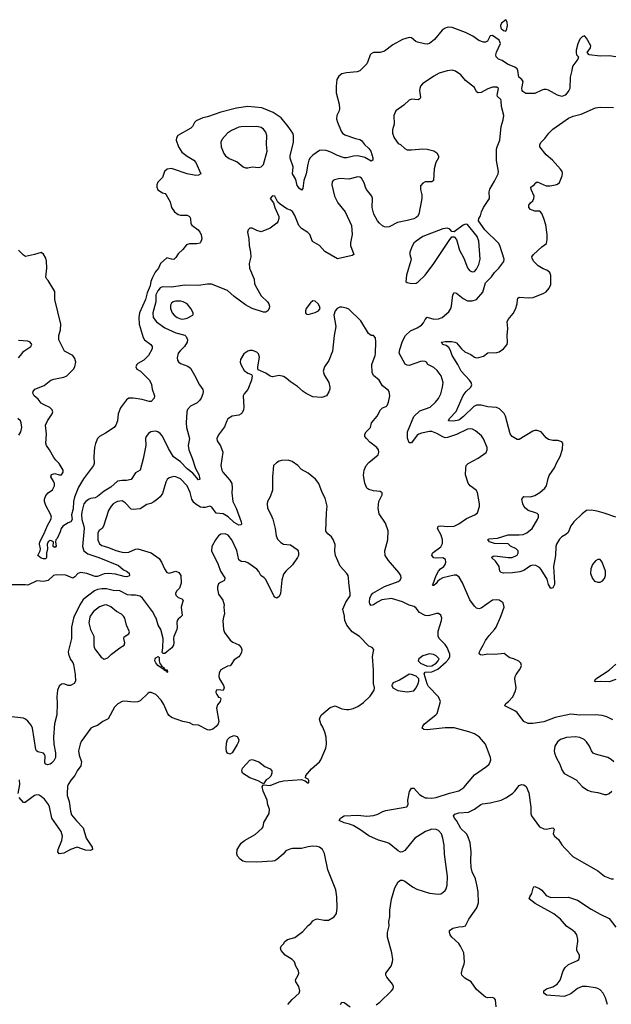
# Model space of a CAD drawing. Header units: inches. Extents: x 2001573 to 2220545, y 644482 to 846830.
# Tile 493 of 656: x 2131877 to 2137150, y 766551 to 775322. Entities that reach past the tile are written whole.
import ezdxf

# ---------------------------------------------------------------- set-up
doc = ezdxf.new("R2010")
doc.units = ezdxf.units.IN
doc.header["$MEASUREMENT"] = 0
doc.layers.add('C1736', color=7, linetype='Continuous')
doc.layers.add('C1737', color=7, linetype='Continuous')

msp = doc.modelspace()

# ---------------------------------------------------------------- linework, layer by layer
at = {"layer": 'C1736', "color": 5}
for points, elevation in [([(2132361.1, 770000), (2132356.4, 769990), (2132339.8, 769910), (2132339, 769810), (2132309.4, 769690), (2132311.7, 769670), (2132330, 769622.8), (2132350, 769597.3), (2132357.2, 769577.2), (2132371.8, 769488.2), (2132375.5, 769430), (2132362, 769410), (2132330, 769391.8), (2132310, 769391.8), (2132270, 769405.1), (2132250, 769402.9), (2132230, 769384.5), (2132215.3, 769350), (2132207.5, 769290), (2132212.4, 769230), (2132208.8, 769130), (2132188.7, 769050), (2132177.4, 768930), (2132180.8, 768870), (2132197.5, 768790), (2132197, 768750), (2132181.1, 768718.9), (2132161, 768699), (2132150, 768690.7), (2132125.6, 768685.6), (2132110, 768689.7), (2132102.7, 768702.7), (2132103.5, 768763.5), (2132097.6, 768777.6), (2132090, 768787.1), (2132039.8, 768799.8), (2132028.3, 768808.3), (2132021.6, 768821.6), (2131991.5, 769011.5), (2131978.5, 769038.5), (2131950, 769074.8), (2131930, 769092.1), (2131910, 769100.3), (2131730, 769120.7)], 260), ([(2133694.6, 770000), (2133686.9, 769966.9), (2133693.4, 769890), (2133703.4, 769863.4), (2133753.8, 769793.8), (2133775.8, 769775.8), (2133830, 769754), (2133852, 769730), (2133858, 769710), (2133854.1, 769685.9), (2133840.6, 769659.4), (2133830, 769646.6), (2133790, 769619.3), (2133762.8, 769577.2), (2133752.3, 769567.7), (2133730, 769562), (2133671, 769530), (2133656.3, 769503.7), (2133653, 769470), (2133658.4, 769450), (2133694.8, 769390), (2133701, 769370), (2133690, 769348), (2133650, 769353.2), (2133627.3, 769350), (2133626.4, 769330), (2133634, 769310), (2133650, 769286), (2133663.6, 769283.6), (2133670.9, 769270.9), (2133663, 769250), (2133641.1, 769218.9), (2133631, 769190), (2133652.8, 769070), (2133645.4, 769050), (2133630, 769026), (2133599.2, 769000.8), (2133570, 768993.5), (2133550, 768995.6), (2133470, 769037.6), (2133422.2, 769042.2), (2133390, 769059.3), (2133330, 769069.7), (2133230, 769107.3), (2133210, 769122.7), (2133199.1, 769139.1), (2133163.3, 769223.3), (2133139.2, 769259.2), (2133090.3, 769310.3), (2133050, 769329.8), (2133032.8, 769327.3), (2133020.5, 769319.5), (2132950, 769256), (2132930, 769246), (2132897.5, 769242.5), (2132810, 769252.7), (2132790, 769249.4), (2132752.1, 769227.9), (2132721.1, 769198.9), (2132664.8, 769095.2), (2132618, 769070), (2132570, 769035.6), (2132535.6, 769024.4), (2132510.4, 769009.6), (2132426.4, 768893.6), (2132416.1, 768870), (2132400.3, 768810), (2132407, 768770), (2132428, 768710), (2132423.4, 768676.6), (2132390, 768631.8), (2132369.2, 768590), (2132335.8, 768550), (2132310.2, 768510), (2132304.1, 768490), (2132299.3, 768430), (2132300.6, 768410), (2132318.1, 768358.1), (2132330.8, 768270.8), (2132340.3, 768240.3), (2132384.7, 768184.7), (2132444.4, 768124.4), (2132469.2, 768030), (2132524.5, 767950), (2132526.7, 767930), (2132510, 767921.2), (2132464.1, 767924.1), (2132389.6, 767949.6), (2132330, 767931), (2132270, 767896.9), (2132230, 767892.3), (2132217.6, 767910), (2132221.1, 767930), (2132254.4, 768010), (2132259.8, 768050), (2132246.2, 768090), (2132163.4, 768210), (2132142, 768310), (2132133, 768330), (2132098.9, 768378.9), (2132070, 768403.4), (2132050, 768414), (2132030, 768416), (2132010, 768409.8), (2131927.7, 768347.7), (2131910, 768349.3), (2131872.7, 768392.7)], 280), ([(2132503.7, 770000), (2132494, 769950), (2132509.2, 769890), (2132539, 769830), (2132538, 769750), (2132542.2, 769730), (2132552.1, 769710), (2132603.3, 769643.3), (2132630, 769626.7), (2132662.8, 769637.2), (2132696.9, 769670), (2132770, 769727), (2132807.3, 769750), (2132814, 769770), (2132805.1, 769810), (2132810, 769824.7), (2132849.2, 769850.8), (2132856, 769870), (2132830, 769929), (2132813.3, 769990), (2132808, 770000)], 280), ([(2133309.8, 770000), (2133290, 769982.9), (2133282.3, 769970), (2133277.3, 769950), (2133280.9, 769910), (2133278, 769890), (2133251.8, 769828.2), (2133248.8, 769810), (2133252.1, 769772.1), (2133246.9, 769750), (2133232.1, 769727.9), (2133190, 769689.7), (2133170, 769676.9), (2133156.5, 769676.5), (2133146.3, 769686.3), (2133153.2, 769726.8), (2133155.6, 769810), (2133134.6, 769890), (2133112.7, 769930), (2133092.5, 769990), (2133087.1, 770000)], 260), ([(2134267, 766550), (2134304.6, 766595.4), (2134369.2, 766650), (2134375.1, 766670), (2134365.6, 766710), (2134339.5, 766750), (2134335.1, 766770), (2134359.5, 766810), (2134364.5, 766830), (2134360.9, 766850), (2134339.5, 766890), (2134327, 766930), (2134306, 766950), (2134243.7, 766990), (2134208.7, 767030), (2134202, 767050), (2134208.7, 767070), (2134229, 767090), (2134241.2, 767110), (2134265.2, 767130), (2134330, 767147.7), (2134400.3, 767199.7), (2134450, 767253), (2134472.7, 767270), (2134490, 767294), (2134510, 767307.3), (2134530, 767312.7), (2134590, 767299.3), (2134630, 767301.6), (2134679.3, 767330), (2134701.2, 767358.8), (2134705.6, 767410), (2134703, 767510), (2134695.1, 767570), (2134623.5, 767750), (2134595.4, 767895.4), (2134575.1, 767930), (2134550, 767949.6), (2134530, 767956.4), (2134490, 767959.1), (2134450, 767954.5), (2134390, 767939.7), (2134310, 767939.7), (2134285.7, 767934.3), (2134250, 767919.3), (2134226, 767890), (2134170, 767840.5), (2134150, 767829.6), (2134130, 767825.6), (2133990, 767817.7), (2133890, 767820.4), (2133867.4, 767827.4), (2133842.7, 767842.7), (2133818, 767870), (2133811.4, 767891.4), (2133815.4, 767930), (2133850, 767986), (2133880.5, 768010), (2133974.9, 768065.1), (2134039.3, 768120.7), (2134047.2, 768132.8), (2134054.7, 768170), (2134101.5, 768250), (2134103.1, 768290), (2134089, 768329), (2134081.8, 768370), (2134046.6, 768450), (2134039.5, 768490), (2134050, 768506.8), (2134110, 768501.5), (2134190, 768532.4), (2134230, 768541.6), (2134390, 768554), (2134422, 768542), (2134450, 768522), (2134453.6, 768526.4), (2134454.6, 768545.4), (2134450, 768558), (2134426, 768570), (2134428, 768590), (2134478, 768650), (2134548.6, 768711.4), (2134561.6, 768730), (2134607.3, 768832.7), (2134611.6, 768870), (2134608.2, 768930), (2134595.6, 768975.6), (2134579.4, 769019.4), (2134562, 769050), (2134549.5, 769090), (2134554, 769110), (2134568.7, 769130), (2134644.7, 769195.3), (2134688.9, 769211.1), (2134750, 769184.7), (2134790, 769176), (2134810, 769176), (2134850, 769186), (2134890, 769202.8), (2134941.2, 769238.8), (2135002.5, 769297.5), (2135036, 769350), (2135039.3, 769370), (2135029.5, 769410), (2135029.5, 769529.5), (2135022, 769650), (2135032.9, 769712.9), (2135018, 769730), (2134990, 769741.2), (2134906.6, 769826.6), (2134841.6, 769870), (2134792.8, 769930), (2134774, 769970), (2134771.9, 770000)], 280), ([(2135053.5, 766546.5), (2135087, 766570), (2135192.7, 766670), (2135206, 766690), (2135209.4, 766710), (2135200.9, 766730), (2135150, 766794), (2135140.9, 766810), (2135139.3, 766830), (2135189.3, 766890), (2135199.5, 766930), (2135202, 766950), (2135195.6, 767010), (2135155.4, 767150), (2135156.4, 767190), (2135169.7, 767250), (2135167.8, 767290), (2135175.6, 767330), (2135176.3, 767390), (2135191.3, 767488.7), (2135220.5, 767590), (2135250, 767642), (2135270, 767658), (2135290, 767658), (2135310, 767648), (2135377.8, 767597.8), (2135417.4, 767577.4), (2135530, 767541.5), (2135610, 767533.1), (2135630, 767536.5), (2135650, 767546.4), (2135670, 767564.4), (2135679.6, 767580.4), (2135688, 767612), (2135691.3, 767690), (2135665, 767890), (2135660.2, 767970), (2135649.8, 768029.8), (2135636.4, 768070), (2135610, 768098.9), (2135588.6, 768108.6), (2135550, 768112), (2135493, 768090), (2135398, 768030), (2135310, 767922), (2135290, 767909.5), (2135270, 767906.6), (2135250, 767918), (2135170, 767983), (2135150, 767993.3), (2135074.8, 768014.8), (2134990, 768052.7), (2134910, 768109.7), (2134850, 768143), (2134816.6, 768156.6), (2134767.9, 768167.9), (2134726, 768190), (2134737.2, 768210), (2134770, 768231.6), (2134890, 768235.8), (2134970, 768227.2), (2135030, 768234.3), (2135070, 768245.3), (2135112.7, 768270), (2135141.7, 768278.3), (2135328.7, 768310), (2135339.3, 768330), (2135338, 768370), (2135352.5, 768447.5), (2135370, 768478), (2135390, 768476), (2135441.3, 768421.3), (2135463.9, 768403.9), (2135490, 768391.8), (2135510, 768389), (2135550, 768388.2), (2135590, 768394.7), (2135707.9, 768432.1), (2135790, 768452.7), (2135836, 768484), (2135930, 768596.5), (2136037.6, 768670), (2136060.7, 768690), (2136071.8, 768710), (2136076.2, 768730), (2136074.5, 768750), (2136027.6, 768870), (2135976.2, 768930), (2135930, 768961.3), (2135879.5, 768979.5), (2135750, 769014.3), (2135670, 769013.7), (2135510, 768995.6), (2135480.1, 769000.1), (2135465.2, 769010), (2135469.5, 769030), (2135486.6, 769050), (2135586, 769130), (2135596.9, 769143.1), (2135629.4, 769250), (2135611.3, 769291.3), (2135521.8, 769381.8), (2135510, 769405.2), (2135483.7, 769496.3), (2135491.1, 769508.9), (2135550, 769512.5), (2135603.3, 769536.7), (2135678.4, 769601.6), (2135702.4, 769630), (2135709.7, 769650), (2135710.5, 769670.5), (2135686.8, 769730), (2135670, 769756), (2135617.4, 769810), (2135606.3, 769830), (2135605.9, 769874.1), (2135636.9, 769970), (2135638.4, 769990), (2135635.5, 770000)], 260), ([(2137164.2, 769084.2), (2137110, 769111.3), (2137070, 769123), (2137009.7, 769129.7), (2136870, 769126.2), (2136790, 769136.4), (2136650, 769106), (2136550, 769066.4), (2136451.8, 769051.8), (2136410, 769052.3), (2136369.3, 769070), (2136310, 769149.3), (2136290, 769166.6), (2136202, 769210), (2136209.2, 769230), (2136232.7, 769247.3), (2136273.6, 769290), (2136297.1, 769342.9), (2136301.6, 769370), (2136289.4, 769450), (2136292.3, 769470), (2136300.9, 769490), (2136332.7, 769530), (2136342.7, 769550), (2136349.2, 769570), (2136344, 769590), (2136326.6, 769606.6), (2136287, 769627), (2136241.2, 769641.2), (2136196, 769676), (2136112.7, 769667.3), (2136050, 769669.6), (2136002.7, 769662.7), (2135984.4, 769664.4), (2135973.2, 769673.2), (2135974.5, 769690), (2135983.6, 769710), (2136009.6, 769750), (2136028.7, 769791.3), (2136062.8, 769837.2), (2136110, 769888.7), (2136123.1, 769910), (2136163.4, 770000)], 240), ([(2137190, 769445.4), (2137130, 769424), (2137052.9, 769427.1), (2137010, 769422.7), (2137001.2, 769430), (2137013.2, 769450), (2137130, 769528.4), (2137190, 769582.4)], 220), ([(2137173, 768710), (2137150, 768731.2), (2137118, 768750), (2137010, 768779.8), (2136989.8, 768789.8), (2136972.6, 768810), (2136954.8, 768850), (2136928.7, 768890), (2136908.3, 768910), (2136870, 768929), (2136830, 768933.8), (2136751, 768929), (2136697.1, 768910), (2136669.5, 768890.5), (2136647.9, 768850), (2136640.3, 768810), (2136642.6, 768790), (2136658, 768750), (2136691.8, 768690), (2136710, 768638.8), (2136730, 768607.3), (2136837.3, 768550), (2136890.6, 768490), (2136938.6, 768458.5), (2136970, 768446.4), (2137030, 768437.6), (2137090, 768420.4), (2137110, 768420.4), (2137130, 768428), (2137154.5, 768450)], 260), ([(2131864.2, 768430), (2131877.3, 768510), (2131876.5, 768550)], 280), ([(2136124.5, 766530), (2136119, 766590), (2136110, 766602), (2136090, 766612.7), (2136050, 766609.2), (2136030, 766614), (2135950, 766682), (2135902.7, 766750), (2135844, 766784), (2135819.3, 766810), (2135816, 766830), (2135822.7, 766870), (2135839.3, 766910), (2135842.7, 766930), (2135835.1, 767010), (2135806.6, 767070), (2135790, 767092.7), (2135729.4, 767150), (2135714.5, 767170), (2135709.2, 767190), (2135709, 767210), (2135739, 767230), (2135790, 767242.7), (2135830, 767243.1), (2135850, 767250.4), (2135880.4, 767310), (2135951.3, 767410), (2135965.7, 767454.3), (2135963.9, 767550), (2135958.3, 767590), (2135939.7, 767670), (2135911.1, 767730), (2135901.7, 767770), (2135896.9, 767830), (2135901.3, 767910), (2135891.2, 767990), (2135872.6, 768050), (2135861, 768070), (2135810, 768117), (2135770, 768188.7), (2135752.8, 768210), (2135742.6, 768230), (2135754.5, 768245.5), (2135790, 768256), (2135876.7, 768263.4), (2135931.5, 768290), (2135988.1, 768331.9), (2136002.2, 768337.8), (2136070, 768346.2), (2136170, 768370.2), (2136210.6, 768389.4), (2136269.6, 768430), (2136291.6, 768450), (2136330, 768499.1), (2136350, 768510.5), (2136370, 768507.7), (2136392.7, 768490), (2136413.8, 768433.8), (2136433.4, 768306.6), (2136433.1, 768250), (2136437.6, 768230), (2136510, 768133.4), (2136550, 768113.4), (2136569.3, 768110.7), (2136630, 768122), (2136642, 768110), (2136630.8, 768070), (2136642.8, 768050), (2136678.6, 768018.5), (2136710, 767970.6), (2136738, 767938), (2136808.2, 767868.2), (2137030, 767739.5), (2137090, 767693.4), (2137150, 767670.3), (2137170, 767670.4)], 240), ([(2137115.9, 766550), (2137097.8, 766610), (2137077.6, 766650), (2137050, 766680.4), (2137030, 766692.5), (2137010, 766697.8), (2136930, 766709.8), (2136889.7, 766709.7), (2136850, 766693.3), (2136790, 766644.7), (2136730, 766620.5), (2136574, 766634), (2136548.7, 766650), (2136549, 766670), (2136571.5, 766688.5), (2136630, 766706.3), (2136669, 766731), (2136693.8, 766766.2), (2136721.8, 766850), (2136740, 766880), (2136770, 766906.3), (2136850, 766940.4), (2136859.6, 766950), (2136867.8, 766970), (2136865.6, 766990), (2136843.1, 767030), (2136842, 767050), (2136853.3, 767110), (2136852, 767130), (2136842.2, 767170), (2136829.7, 767190), (2136807.6, 767210), (2136750, 767246.6), (2136697.6, 767310), (2136637.5, 767357.5), (2136471.8, 767450), (2136419, 767490), (2136425.2, 767510), (2136443, 767537), (2136452.9, 767587.1), (2136461.2, 767598.8), (2136470, 767601), (2136510, 767582.4), (2136530, 767568.2), (2136570, 767521.6), (2136610, 767501.6), (2136770, 767505.5), (2136850, 767478.7), (2136970, 767398.7), (2137050, 767353), (2137130, 767316.3), (2137190, 767238.8)], 220), ([(2134737, 766550), (2134750, 766570.6), (2134770, 766566), (2134823, 766530)], 260)]:
    msp.add_lwpolyline(points, dxfattribs=dict(at, elevation=elevation))
for points, elevation in [([(2133161, 769541), (2133170, 769541), (2133174.9, 769534.9), (2133190.4, 769530), (2133194, 769510), (2133190, 769507.3), (2133182, 769518), (2133186, 769526), (2133178.8, 769521.2), (2133170, 769523.7), (2133161.2, 769530), (2133159.3, 769539.3), (2133150, 769539.3), (2133134, 769550), (2133134.6, 769554.6), (2133130, 769553.2), (2133110, 769567.8), (2133090, 769592.3), (2133082.2, 769610), (2133084.1, 769630), (2133090, 769637.3), (2133111.3, 769650), (2133119.1, 769639.1), (2133119.6, 769610), (2133125.8, 769585.8), (2133142, 769570), (2133142.5, 769562.5), (2133162.8, 769550)], 260), ([(2135530, 769672.2), (2135470, 769654.8), (2135434.4, 769630), (2135430.1, 769610), (2135449.6, 769589.6), (2135510, 769563.2), (2135550, 769565.6), (2135590, 769589.1), (2135607.5, 769610), (2135615.4, 769630), (2135590, 769654.8), (2135566.3, 769666.4)], 280), ([(2135349.2, 769490.8), (2135335.6, 769484.4), (2135261.4, 769438.6), (2135206.5, 769413.5), (2135198.2, 769401.8), (2135195.3, 769390), (2135204, 769370), (2135246.8, 769346.8), (2135330, 769336.1), (2135390, 769344.7), (2135410, 769370.2), (2135430.2, 769410), (2135435.8, 769430), (2135433.7, 769450), (2135410, 769473.3), (2135370, 769489.9)], 280), ([(2133750, 768780.1), (2133730, 768788.6), (2133721.9, 768801.9), (2133716.3, 768830), (2133721.1, 768878.9), (2133730.3, 768909.7), (2133749.2, 768930), (2133790, 768947), (2133816.4, 768936.4), (2133829.6, 768909.6), (2133826.6, 768890), (2133815.4, 768864.6), (2133770, 768789.9)], 280), ([(2134050, 768514), (2134002, 768542), (2133930, 768569.8), (2133861.8, 768610), (2133856.2, 768630), (2133863.9, 768656.1), (2133930, 768726), (2133950.7, 768730.7), (2134010, 768710.8), (2134061, 768670), (2134110, 768647.7), (2134123.8, 768630), (2134125.7, 768610), (2134115.5, 768584.5), (2134096.1, 768563.9), (2134074.4, 768550)], 280)]:
    msp.add_lwpolyline(points, close=True, dxfattribs=dict(at, elevation=elevation))
at = {"layer": 'C1737', "color": 5}
for points, elevation in [([(2137190, 774990.9), (2137130, 774999.3), (2137050, 774996.5), (2136952.7, 775010), (2136936.2, 775030), (2136966, 775070), (2136968, 775090), (2136930, 775157.2), (2136914, 775174), (2136910, 775177.2), (2136890, 775169.2), (2136870, 775148.7), (2136852.5, 775107.5), (2136838, 775050), (2136836.3, 775030), (2136840.7, 775010), (2136857.3, 774990), (2136852.4, 774970), (2136807.9, 774912.1), (2136800.4, 774890), (2136799.5, 774870), (2136782.3, 774810), (2136780.5, 774710), (2136773, 774690), (2136758, 774670), (2136738, 774650), (2136710, 774638.9), (2136670, 774649.7), (2136590, 774694.5), (2136570, 774699.5), (2136550, 774699.7), (2136530, 774693.7), (2136470, 774664.4), (2136390, 774665.7), (2136361.9, 774681.9), (2136355.1, 774690), (2136353.8, 774710), (2136363.5, 774770), (2136353, 774790), (2136326.4, 774810), (2136316.8, 774870), (2136310, 774884.2), (2136290, 774897.8), (2136224.5, 774924.5), (2136178.3, 774958.3), (2136143.7, 774970), (2136123.5, 774990), (2136121.7, 775010), (2136126.3, 775033.7), (2136164.2, 775110), (2136150, 775140.5), (2136090, 775180.9), (2136070, 775179), (2136046.8, 775130), (2136030, 775121.6), (2136010, 775123.1), (2135970, 775136), (2135915.5, 775175.5), (2135850, 775208.5), (2135731.1, 775251.1), (2135695.4, 775255.4), (2135670, 775247.3), (2135644.2, 775230), (2135574.8, 775145.2), (2135530, 775111.4), (2135510, 775104.2), (2135485.5, 775105.5), (2135422.6, 775122.6), (2135408.7, 775128.7), (2135370, 775161.7), (2135350, 775164.2), (2135290, 775145.1), (2135202.6, 775097.4), (2135130, 775040.8), (2135090, 775029.7), (2135030, 775031.1), (2135010, 775018.4), (2135001.6, 775010), (2134981.6, 774950), (2134970.3, 774929.7), (2134910, 774866), (2134883.9, 774856.1), (2134790, 774848.3), (2134750, 774838.7), (2134722.4, 774817.6), (2134704.9, 774790), (2134697.4, 774730), (2134697.3, 774670), (2134724.2, 774570), (2134729.1, 774530), (2134725.3, 774510), (2134705, 774470), (2134702, 774438), (2134708.6, 774410), (2134742.6, 774330), (2134755.6, 774310), (2134775.9, 774295.9), (2134870, 774263.1), (2134910, 774255.5), (2134924.7, 774244.7), (2134950.6, 774210), (2134990, 774174.9), (2135006.4, 774150), (2135023.7, 774090), (2135024.9, 774070), (2135010, 774060.5), (2134955, 774095.1), (2134890, 774108.5), (2134852.8, 774107.3), (2134792, 774090), (2134770, 774092.9), (2134710, 774110.8), (2134650, 774142.3), (2134610, 774156.2), (2134570, 774160.7), (2134550, 774155.5), (2134490, 774115.1), (2134467.5, 774092.5), (2134453.8, 774070), (2134444.2, 774035.8), (2134431.9, 773950), (2134410.2, 773890), (2134400.4, 773819.6), (2134390, 773802.7), (2134370, 773818), (2134350, 773846), (2134338.2, 773898.2), (2134309.6, 773950), (2134315.4, 774010), (2134287.6, 774087.6), (2134288.9, 774110), (2134318, 774230), (2134318.7, 774290), (2134312.9, 774310), (2134270, 774371.3), (2134206.6, 774446.6), (2134136.3, 774496.3), (2134036.1, 774536.1), (2133910, 774547.4), (2133810, 774533.5), (2133670, 774499.2), (2133550, 774456.9), (2133510, 774447.6), (2133450, 774422), (2133434.7, 774405.3), (2133416.4, 774370), (2133403, 774357), (2133288.2, 774290), (2133275.8, 774270), (2133273.4, 774250), (2133294.2, 774190), (2133323.3, 774143.4), (2133370, 774105.2), (2133430, 774070.2), (2133447.4, 774050), (2133490.6, 773949.4), (2133470, 773936), (2133446, 773934), (2133370, 773948.5), (2133248.6, 773991.4), (2133230, 773995.4), (2133191.3, 773990), (2133168.8, 773971.2), (2133150, 773915.3), (2133110, 773874), (2133100.7, 773850), (2133100.7, 773830), (2133110, 773806.8), (2133150, 773778.8), (2133173, 773773), (2133182, 773762), (2133219.9, 773699.9), (2133231.6, 773650), (2133258.3, 773610), (2133290, 773586.7), (2133310, 773581.5), (2133370, 773579.5), (2133390.5, 773570), (2133399.5, 773550), (2133403.6, 773503.6), (2133411.7, 773491.7), (2133468.2, 773450), (2133483.8, 773430), (2133494.9, 773410), (2133500.7, 773370), (2133490, 773338), (2133482, 773330), (2133455.5, 773324.5), (2133390, 773324), (2133364.6, 773315.4), (2133330, 773274), (2133290, 773236.2), (2133270, 773205.1), (2133250, 773187.3), (2133230, 773187.6), (2133190, 773202), (2133132.4, 773150), (2133114.6, 773110), (2133085.9, 773074.1), (2133059.5, 773020.5), (2133047.7, 772990), (2133039.6, 772950), (2133013.9, 772890), (2132999.4, 772830), (2132945.9, 772710), (2132938.4, 772670), (2132941.9, 772610), (2132976.9, 772490), (2132990.3, 772470), (2133046.4, 772430), (2133059.3, 772410), (2133057.1, 772390), (2133025.5, 772330), (2132983, 772290), (2132930, 772259.6), (2132920.4, 772250), (2132912.7, 772230), (2132920.7, 772210), (2132955.5, 772190), (2133035.3, 772110), (2133051.5, 772071.5), (2133057.4, 772030), (2133078.5, 771970), (2133075.6, 771950), (2133050, 771922.4), (2133030, 771919.7), (2132970, 771937.6), (2132890, 771951.5), (2132850, 771949.6), (2132830, 771937), (2132775.1, 771864.9), (2132756.5, 771810), (2132748.4, 771750), (2132734.9, 771710), (2132720.5, 771690), (2132642.6, 771637.4), (2132590, 771609.7), (2132569.5, 771590.5), (2132552.2, 771547.8), (2132543.2, 771510), (2132538.3, 771430), (2132540.2, 771370), (2132536.2, 771350), (2132446.5, 771233.5), (2132402.9, 771157.1), (2132365, 771070), (2132356.9, 771030), (2132354.4, 770965.6), (2132339.2, 770910), (2132344.4, 770870), (2132333, 770850), (2132310, 770840.5), (2132262, 770810), (2132246, 770790), (2132239.5, 770760.5), (2132210, 770701.2), (2132198.8, 770690), (2132196, 770670), (2132202.8, 770630), (2132190, 770619.3), (2132177.2, 770630), (2132178, 770670), (2132160.9, 770680.9), (2132150, 770683.6), (2132130.6, 770670), (2132123.1, 770650), (2132126.4, 770610), (2132116, 770570), (2132114.9, 770530), (2132110, 770519.3), (2132090, 770519.7), (2132070, 770526.4), (2132038, 770550), (2132061.1, 770590), (2132063, 770610), (2132054.7, 770650), (2132057.4, 770670), (2132095.7, 770744.3), (2132124.2, 770815.8), (2132154.3, 770870), (2132160.7, 770890), (2132154.5, 770910), (2132110, 770995.3), (2132098.4, 771030), (2132098.7, 771050), (2132110, 771084), (2132130, 771107.7), (2132170, 771134.8), (2132187, 771170), (2132187, 771190), (2132179.5, 771210), (2132156, 771250), (2132162, 771270), (2132190, 771279.1), (2132230, 771268), (2132250, 771268.2), (2132264.5, 771290), (2132263.6, 771310), (2132229.6, 771370), (2132198.7, 771398.7), (2132182.4, 771422.4), (2132144.4, 771490), (2132115.6, 771530), (2132109.8, 771550), (2132117.3, 771630), (2132108.2, 771710), (2132124.5, 771750), (2132165.4, 771810), (2132172.6, 771830), (2132167.2, 771847.3), (2132146.9, 771866.9), (2132094.5, 771890), (2132070, 771906), (2132040.8, 771940.8), (2132007.6, 771970), (2131994.2, 771994.2), (2131996.9, 772010), (2132012.7, 772030), (2132095.8, 772064.2), (2132154, 772110), (2132180.5, 772119.5), (2132270, 772136.9), (2132298, 772150), (2132356.8, 772210), (2132370, 772230.5), (2132377.8, 772270), (2132370, 772305.1), (2132350.9, 772330), (2132275.6, 772370), (2132225.3, 772470), (2132224.8, 772510), (2132240.4, 772559.6), (2132243.9, 772610), (2132192, 772830), (2132190, 772902), (2132130, 772998.3), (2132118.3, 773010), (2132109.8, 773029.8), (2132118.9, 773110), (2132116.5, 773170), (2132110, 773197.4), (2132090, 773232.8), (2132070, 773248.2), (2132010.2, 773229.8), (2131930, 773212.7), (2131910, 773224), (2131866, 773270)], 220), ([(2136163.4, 770000), (2136170, 770014.8), (2136196, 770090), (2136186.3, 770126.3), (2136151.6, 770151.6), (2136130, 770155.1), (2136090, 770152), (2135990, 770081.3), (2135970, 770074.3), (2135950, 770079.7), (2135930, 770098.4), (2135890, 770154), (2135824.9, 770304.9), (2135794.9, 770354.9), (2135770, 770374.3), (2135750, 770375.1), (2135650, 770349), (2135623.5, 770336.5), (2135601.1, 770318.9), (2135590, 770300.9), (2135570, 770282.4), (2135562.7, 770282.7), (2135556, 770290), (2135563.5, 770296.5), (2135589.1, 770370), (2135609.9, 770410.1), (2135628.6, 770431.4), (2135656.3, 770450), (2135671, 770470), (2135675.4, 770490), (2135673.3, 770513.3), (2135650, 770529.7), (2135590, 770526), (2135570, 770528.8), (2135549.7, 770550), (2135555.6, 770570), (2135563, 770577), (2135630, 770625.3), (2135644.8, 770655.2), (2135646.6, 770690), (2135632.9, 770730), (2135602.2, 770790), (2135607.3, 770810), (2135630, 770814.7), (2135690, 770808), (2135750, 770811.5), (2135790, 770832.3), (2135860.4, 770879.6), (2135933.2, 770910), (2135957, 770930), (2135974.2, 770985.8), (2135976.3, 771010), (2135957.6, 771110), (2135944.5, 771130), (2135892, 771170), (2135873.6, 771193.6), (2135851.7, 771268.3), (2135853.4, 771326.6), (2135858, 771350), (2135876, 771370), (2135963.5, 771416.5), (2136033.6, 771466.4), (2136045.1, 771490), (2136043.6, 771510), (2136009.8, 771589.8), (2135993.9, 771613.9), (2135940.4, 771660.4), (2135913.9, 771673.9), (2135896.2, 771676.2), (2135870, 771673), (2135770, 771626.1), (2135690, 771599.3), (2135670, 771598.4), (2135650, 771604.8), (2135596.5, 771636.5), (2135550, 771653.7), (2135530, 771654.1), (2135460, 771640), (2135433.4, 771630), (2135420.2, 771619.8), (2135370, 771552), (2135350, 771552.3), (2135334.3, 771594.3), (2135335.1, 771650), (2135391.2, 771788.8), (2135442.5, 771837.5), (2135534.5, 771870), (2135584.6, 771915.4), (2135610, 771948), (2135630.6, 771989.4), (2135647.2, 772050), (2135651.7, 772090), (2135633.1, 772150), (2135597.2, 772197.2), (2135570, 772223.5), (2135514, 772250), (2135502, 772270), (2135490, 772277.2), (2135470, 772280.9), (2135450, 772277.6), (2135350, 772241.3), (2135330, 772243.5), (2135314.4, 772254.4), (2135259, 772350), (2135264.4, 772384.4), (2135290, 772457.3), (2135317.4, 772510), (2135360.7, 772550), (2135421.4, 772578.5), (2135458, 772602), (2135477.5, 772622.5), (2135490, 772650.5), (2135507.8, 772672.2), (2135570, 772654.5), (2135610, 772656.5), (2135641.6, 772670), (2135701.1, 772718.9), (2135719.6, 772750), (2135725.6, 772770), (2135738, 772870), (2135749.6, 772890.4), (2135770, 772886), (2135830, 772839.5), (2135870, 772817.1), (2135910, 772818), (2135950, 772830.5), (2136004.6, 772895.4), (2136030, 772976.9), (2136082, 773030), (2136110, 773068.7), (2136148.2, 773110), (2136191, 773169), (2136196.9, 773190), (2136156.8, 773310), (2136145.3, 773330), (2136024.3, 773450), (2135967.9, 773530), (2135969.9, 773550), (2135984.6, 773575.4), (2135993.3, 773610), (2136010, 773649), (2136063.7, 773730), (2136061.7, 773790), (2136066.9, 773813.1), (2136110, 773884.9), (2136142, 773950), (2136143.7, 773970), (2136127.5, 774067.5), (2136127.7, 774167.7), (2136131.6, 774190), (2136155.6, 774250), (2136169.7, 774370), (2136186.9, 774430), (2136193, 774470), (2136172.1, 774550), (2136170, 774599), (2136165.1, 774610), (2136136.9, 774636.9), (2136134.3, 774650), (2136145.1, 774710), (2136130, 774721.3), (2136090, 774719.7), (2136050, 774706.6), (2135990, 774673.3), (2135964, 774670), (2135950, 774679.3), (2135930, 774717), (2135850, 774779.5), (2135809.7, 774829.7), (2135762, 774862), (2135731.7, 774871.7), (2135687, 774867), (2135615.6, 774844.4), (2135570, 774819.5), (2135468.8, 774751.2), (2135450.5, 774730), (2135444.4, 774710), (2135442, 774690), (2135450.3, 774630), (2135443, 774617), (2135430, 774609.5), (2135370, 774612.8), (2135350, 774605.1), (2135299.7, 774560.3), (2135228.5, 774511.5), (2135213, 774470), (2135214.4, 774390), (2135199.9, 774340.1), (2135199.3, 774310), (2135214.4, 774270), (2135250, 774218.8), (2135270.4, 774210.4), (2135310, 774173.4), (2135330, 774163.7), (2135370, 774161.7), (2135470, 774170.3), (2135510, 774167.4), (2135570, 774152.9), (2135595, 774135), (2135609, 774110), (2135608.9, 774090), (2135587.8, 774050), (2135572.7, 773992.7), (2135564.7, 773890), (2135550, 773879), (2135490, 773876.2), (2135470, 773866.6), (2135450, 773842), (2135448.4, 773810), (2135461.1, 773761.1), (2135462.6, 773730), (2135435.3, 773590), (2135423.8, 773570), (2135410, 773558.7), (2135391.1, 773548.9), (2135330, 773531.9), (2135243.9, 773516.1), (2135170, 773477.3), (2135150, 773473.5), (2135130, 773476.4), (2135110, 773487.1), (2135083.5, 773510), (2135067.4, 773530), (2135034.7, 773590), (2135019.7, 773650), (2135022.6, 773730), (2135016.8, 773750), (2134969.6, 773810), (2134958.4, 773830), (2134947.3, 773870), (2134923.7, 773910), (2134910, 773919.6), (2134890, 773923.6), (2134810, 773901.7), (2134730, 773907.6), (2134683.4, 773896.6), (2134670.6, 773889.4), (2134663.4, 773876.6), (2134659.1, 773850), (2134682, 773750), (2134714, 773690), (2134778.7, 773610), (2134834, 773490), (2134841.3, 773410), (2134824.9, 773335.1), (2134824.6, 773310), (2134855.5, 773230), (2134839.9, 773220.1), (2134710, 773192.7), (2134596.4, 773256.4), (2134549.7, 773309.7), (2134487.5, 773347.5), (2134464.7, 773410), (2134446.3, 773426.3), (2134390, 773460.5), (2134364, 773490), (2134330, 773577.2), (2134310, 773612), (2134290, 773625.1), (2134257.4, 773637.4), (2134200.1, 773680.1), (2134178, 773698), (2134150, 773749), (2134130, 773754), (2134111, 773730), (2134141, 773690), (2134151, 773650), (2134186, 773570), (2134188, 773550), (2134179, 773521), (2134170, 773509.3), (2134110, 773466), (2134030, 773433.2), (2133990, 773445.1), (2133950, 773464.5), (2133930, 773466), (2133914, 773450), (2133908.4, 773430), (2133919.5, 773370), (2133922.4, 773310), (2133935.5, 773250), (2133936.3, 773210), (2133923, 773150), (2133926.7, 773110), (2133966.8, 773010), (2133970.8, 772970), (2133990.7, 772930), (2134030, 772862.8), (2134084.9, 772810), (2134098, 772790), (2134104.9, 772770), (2134102, 772750), (2134090, 772729.3), (2134070, 772717), (2134050, 772716.9), (2133949.3, 772750), (2133890, 772782.6), (2133790, 772857.3), (2133730, 772911), (2133585.9, 772965.9), (2133550, 772967.4), (2133470, 772955.1), (2133350, 772958.5), (2133230, 772939.9), (2133150, 772943.8), (2133130, 772933.7), (2133110, 772907), (2133090.1, 772870), (2133090.7, 772810), (2133064.2, 772710), (2133067.7, 772670), (2133097.3, 772630), (2133170, 772578.4), (2133270, 772531.6), (2133350, 772512.1), (2133360.6, 772500.6), (2133374, 772470), (2133370.3, 772450), (2133346.7, 772410), (2133306.8, 772373.2), (2133289.3, 772350), (2133280.2, 772310), (2133284.2, 772290), (2133293.6, 772273.6), (2133310, 772259.5), (2133375.9, 772235.9), (2133398.5, 772218.5), (2133436.2, 772156.2), (2133479.5, 772070), (2133508.6, 772028.6), (2133512.7, 772010), (2133510.4, 771990), (2133493.7, 771950), (2133479.5, 771930), (2133458, 771910), (2133400.2, 771879.8), (2133372.7, 771850), (2133366.7, 771830), (2133360.3, 771730), (2133364, 771690), (2133391.5, 771590), (2133380.2, 771530), (2133383.5, 771490), (2133415.7, 771415.7), (2133444.7, 771324.7), (2133472.8, 771270), (2133482, 771230), (2133470, 771222.4), (2133421.5, 771281.5), (2133370, 771320.6), (2133310, 771383.7), (2133249.5, 771429.5), (2133202.8, 771502.8), (2133150, 771610.9), (2133130, 771636.4), (2133108.7, 771651.3), (2133090, 771656.4), (2133065.1, 771654.9), (2133046, 771650), (2133024.4, 771635.6), (2133003.8, 771610), (2132998.7, 771590), (2133002.6, 771530), (2132977.2, 771410), (2132950, 771309.4), (2132910, 771284.5), (2132870, 771227.1), (2132830, 771216), (2132790, 771218), (2132750, 771209.8), (2132690, 771157.2), (2132630, 771122.6), (2132570, 771076.1), (2132550, 771063.1), (2132510, 771056.9), (2132490, 771047.3), (2132466.7, 771030), (2132450.3, 771010), (2132430, 770939.3), (2132427.9, 770910), (2132430.7, 770870), (2132449.5, 770810), (2132451.3, 770790), (2132436.4, 770630), (2132448.2, 770590), (2132484, 770564), (2132582.3, 770530), (2132758.6, 770458.6), (2132802.5, 770422.5), (2132830.5, 770410), (2132853, 770393), (2132856.4, 770370), (2132850, 770365.1), (2132830, 770359.3), (2132810, 770361.6), (2132730, 770383.9), (2132670, 770389.4), (2132630, 770386), (2132570, 770360.9), (2132550, 770360.6), (2132475.6, 770390), (2132422.5, 770397.5), (2132394.9, 770390), (2132370, 770358.4), (2132350, 770347.6), (2132290, 770374.1), (2132203.7, 770376.3), (2132179.3, 770370), (2132130, 770326.6), (2132090, 770318.3), (2132030, 770324.8), (2131950, 770283.6), (2131928.7, 770288.7), (2131810, 770287.2)], 240), ([(2137190, 770889.6), (2137087.2, 770927.3), (2137024.4, 770944.4), (2136970, 770953.3), (2136930, 770948.8), (2136890, 770920.6), (2136816.8, 770850), (2136790, 770812.4), (2136765.2, 770754.8), (2136744.3, 770735.7), (2136710, 770715), (2136690, 770694.2), (2136660.8, 770650), (2136655.1, 770630), (2136652.6, 770550), (2136634.8, 770450), (2136644.2, 770310), (2136642.6, 770290), (2136630, 770260.9), (2136610, 770255.1), (2136591.5, 770290), (2136578.2, 770338.2), (2136524, 770424), (2136510, 770442), (2136478.6, 770458.6), (2136450, 770462.7), (2136430, 770456.8), (2136370, 770415.2), (2136335.4, 770404.6), (2136270, 770395.8), (2136190, 770392.8), (2136170, 770396.9), (2136157.7, 770410), (2136149.8, 770450), (2136140.3, 770470), (2136118.4, 770498.4), (2136083.7, 770530), (2136085.4, 770534.6), (2136096.2, 770543.8), (2136113, 770547), (2136230, 770530.2), (2136267.6, 770532.4), (2136310, 770553.4), (2136321.6, 770570), (2136319.6, 770590), (2136300.9, 770610), (2136253.3, 770633.3), (2136230, 770651.6), (2136110, 770656.9), (2136066, 770670), (2136049.6, 770690.4), (2136062.6, 770697.4), (2136137.2, 770702.8), (2136230, 770732.9), (2136330, 770732), (2136363.8, 770736.2), (2136398.7, 770750), (2136445.1, 770790), (2136493.6, 770870), (2136501.6, 770890), (2136500.7, 770910), (2136490, 770922), (2136474, 770930), (2136410, 770949.8), (2136386.3, 770970), (2136369.7, 770990), (2136360.5, 771010), (2136352.7, 771050), (2136370, 771073.4), (2136430, 771070.3), (2136470, 771083.1), (2136514.5, 771110), (2136558, 771150), (2136571.8, 771170), (2136586.2, 771233.8), (2136597.7, 771262.3), (2136643.7, 771330), (2136663.8, 771376.2), (2136695.1, 771430), (2136715.5, 771495.5), (2136717.2, 771550), (2136710, 771562), (2136674, 771574), (2136630, 771573.2), (2136590, 771581.2), (2136570, 771596), (2136525.2, 771650), (2136490, 771662.9), (2136470, 771663.6), (2136450, 771656.3), (2136330, 771583), (2136310, 771582.6), (2136295.1, 771590), (2136268.2, 771608.2), (2136250, 771632.3), (2136207.1, 771790), (2136194.7, 771814.7), (2136154.3, 771854.3), (2136127.3, 771867.3), (2136050, 771873.3), (2135990, 771889.2), (2135950, 771888.4), (2135924.4, 771875.6), (2135833.7, 771786.3), (2135790, 771755.7), (2135744.3, 771744.3), (2135699.5, 771750), (2135708.2, 771770), (2135768.4, 771831.6), (2135830, 771974.3), (2135857.4, 772010), (2135898.8, 772050), (2135907.1, 772070), (2135901.8, 772090), (2135887.8, 772110), (2135813.4, 772190), (2135783.6, 772250), (2135731.7, 772330), (2135715.8, 772375.8), (2135701.6, 772401.6), (2135679.1, 772419.1), (2135649.3, 772430), (2135637.2, 772450), (2135670, 772456.2), (2135730, 772455.2), (2135757.1, 772450), (2135770, 772442.7), (2135814, 772390), (2135843.8, 772363.8), (2135898.3, 772338.3), (2135930, 772316.1), (2135950, 772310.2), (2135970, 772311.4), (2136010, 772326), (2136050, 772354.3), (2136130, 772358.3), (2136150, 772364.6), (2136190, 772390.4), (2136222.4, 772430), (2136225.6, 772450), (2136221.1, 772510), (2136228.2, 772570), (2136223, 772630), (2136229.7, 772650), (2136275.6, 772704.4), (2136295.9, 772744.1), (2136312.4, 772790), (2136313.3, 772830), (2136317.6, 772842.4), (2136330, 772851.5), (2136416.4, 772843.6), (2136453.4, 772846.6), (2136550, 772884.9), (2136570, 772899.2), (2136596.5, 772930), (2136610, 772964.4), (2136612.6, 772990), (2136610, 773042), (2136601.2, 773070), (2136577.1, 773090), (2136543, 773103), (2136498.8, 773130), (2136456.8, 773170), (2136443.6, 773196.4), (2136443.1, 773210), (2136456.9, 773230), (2136530, 773298), (2136571.3, 773328.7), (2136577.3, 773362.7), (2136578.3, 773410), (2136566.4, 773493.6), (2136550, 773551.3), (2136530, 773596.9), (2136518, 773610), (2136510, 773616), (2136470, 773617.3), (2136444.1, 773624.1), (2136431.1, 773631.1), (2136416.2, 773650), (2136416.2, 773670), (2136429.5, 773690), (2136450, 773708.8), (2136461.2, 773730), (2136462.5, 773750), (2136434.7, 773810), (2136432.7, 773830), (2136464, 773850), (2136479, 773870), (2136490, 773876.3), (2136570, 773842.6), (2136602, 773842), (2136653.2, 773850), (2136670, 773856.5), (2136687.8, 773872.2), (2136713.5, 773930), (2136716.3, 773956.3), (2136712.6, 773970), (2136698.3, 773990), (2136625.1, 774070), (2136570, 774119.5), (2136512, 774190), (2136512.3, 774210), (2136525.6, 774230), (2136557.7, 774262.3), (2136592.7, 774310), (2136630, 774346.2), (2136716.9, 774410), (2136770, 774445.2), (2136810, 774463.7), (2136880.9, 774479.1), (2137010, 774537.1), (2137050, 774543.8), (2137170, 774540.4)], 220), ([(2135635.5, 770000), (2135630, 770019), (2135611.6, 770031.6), (2135591.8, 770031.8), (2135530, 770014.7), (2135510, 770011.5), (2135490, 770015.1), (2135440, 770040), (2135410, 770080.5), (2135393.8, 770093.8), (2135350, 770106.1), (2135290, 770135.7), (2135190, 770166.7), (2135104.6, 770155.4), (2135065.4, 770134.6), (2135030, 770108.7), (2135010, 770102.4), (2134997.5, 770117.5), (2134994.5, 770134.5), (2134999.4, 770170), (2135010, 770195.8), (2135025.6, 770214.4), (2135130, 770271.9), (2135250, 770316.5), (2135267.6, 770330), (2135276.9, 770350), (2135274, 770370), (2135257.1, 770397.1), (2135163.4, 770503.4), (2135135, 770550), (2135132, 770590), (2135159.3, 770690), (2135161.8, 770770), (2135138.3, 770838.3), (2135081.7, 770921.7), (2135071.8, 770970), (2135078, 771030), (2135109, 771090), (2135108.7, 771108.7), (2135090, 771119), (2135030, 771126), (2134990, 771138), (2134970, 771149.3), (2134953.1, 771193.1), (2134941.8, 771261.8), (2134946.9, 771310), (2134965.4, 771350), (2134990, 771378), (2135072.7, 771447.3), (2135079.5, 771470), (2135076.2, 771490), (2135062, 771510), (2134998.2, 771558.2), (2134967, 771590), (2134954.5, 771610), (2134953.2, 771630), (2134964, 771650), (2135002.7, 771690), (2135014, 771730), (2135063.6, 771790), (2135093.1, 771846.9), (2135110, 771864), (2135143.3, 771876.7), (2135153.7, 771886.3), (2135165.6, 771914.4), (2135176.9, 771970), (2135171.5, 772010), (2135163, 772023), (2135110, 772059.3), (2135082, 772110), (2135031.2, 772151.2), (2135020.4, 772180.4), (2135017.2, 772250), (2135047, 772330), (2135049.4, 772349.4), (2135052.3, 772452.3), (2135048.7, 772488.7), (2135030, 772508), (2135010, 772509), (2134985.4, 772525.4), (2134919.3, 772639.3), (2134810, 772742.7), (2134790, 772752.7), (2134750, 772760.9), (2134730, 772760.9), (2134706, 772750), (2134690.5, 772729.5), (2134677.3, 772690), (2134696.3, 772590), (2134679.3, 772510), (2134664.6, 772370), (2134633.9, 772286.1), (2134593.4, 772230), (2134581.6, 772190), (2134590, 772158.8), (2134632.2, 772090), (2134643.1, 772050), (2134640.4, 772030), (2134633.7, 772006.3), (2134610.8, 771970), (2134570, 771957), (2134490, 771962.9), (2134430, 771993.3), (2134403.7, 772010), (2134353.6, 772053.6), (2134290, 772097), (2134252.7, 772130), (2134230, 772142.9), (2134190, 772151.3), (2134130, 772140.7), (2134110, 772145.6), (2134070, 772173.6), (2134003.2, 772203.2), (2133999, 772210), (2134000.7, 772230), (2134015.8, 772315.8), (2134006, 772346), (2133990, 772360.9), (2133953.8, 772373.8), (2133930, 772374.5), (2133910, 772369.2), (2133875.9, 772344.1), (2133846.4, 772293.6), (2133843.8, 772270), (2133850, 772244.7), (2133878, 772198), (2133910, 772174), (2133942.8, 772162.8), (2133950.7, 772150.7), (2133943.1, 772110), (2133911.5, 772028.5), (2133877.3, 771990), (2133870.6, 771970), (2133876.4, 771870), (2133872, 771848), (2133859.9, 771820.1), (2133850.4, 771809.6), (2133830, 771799.6), (2133770, 771789.4), (2133734, 771766), (2133723, 771750), (2133703.9, 771696.1), (2133650, 771624), (2133635.5, 771590), (2133638, 771570), (2133666.4, 771526.4), (2133686.7, 771470), (2133670.5, 771350), (2133678, 771310), (2133688, 771290), (2133750, 771219.3), (2133768.7, 771190), (2133771.7, 771151.7), (2133767.8, 771107.8), (2133776.5, 771030), (2133806.6, 770970), (2133850.2, 770850), (2133854, 770830), (2133850, 770820.9), (2133830, 770820.8), (2133790, 770842.5), (2133734.1, 770894.1), (2133690, 770921.6), (2133627.7, 770927.7), (2133590, 770980.5), (2133572.7, 770990), (2133530, 770976.9), (2133510, 770975.8), (2133490, 770979.7), (2133450, 771002), (2133430, 771020.5), (2133411.4, 771051.4), (2133396.9, 771110), (2133369.9, 771170), (2133310, 771232.1), (2133270, 771250.8), (2133250, 771252.7), (2133230, 771247.9), (2133210, 771240.4), (2133193.2, 771226.8), (2133179, 771201), (2133150, 771102.9), (2133130, 771073), (2133110, 771053.6), (2133074.1, 771025.9), (2133047.4, 771012.6), (2133010, 771002.6), (2132950, 770965.4), (2132890, 770958), (2132870, 770961.7), (2132818, 771018), (2132790, 771035.6), (2132750, 771028.9), (2132730, 771020.7), (2132710.8, 771009.2), (2132693.6, 770990), (2132670.2, 770950), (2132624.7, 770810), (2132611.7, 770788.3), (2132587, 770773), (2132574.9, 770750), (2132575, 770690), (2132590, 770654), (2132610, 770639), (2132670, 770621.1), (2132733.5, 770593.5), (2132790, 770577.7), (2132810, 770575.3), (2132850, 770580.2), (2132910, 770604.6), (2132930, 770607.4), (2133050, 770573), (2133121.7, 770521.7), (2133142.4, 770490), (2133167.2, 770430), (2133190, 770398), (2133210, 770390.4), (2133270, 770410.2), (2133296.7, 770396.7), (2133314, 770370), (2133317.8, 770302.2), (2133302.2, 770257.8), (2133276.3, 770230), (2133266, 770210), (2133270, 770196), (2133290, 770174), (2133322, 770162), (2133333.4, 770150), (2133317.2, 770090), (2133326, 770014), (2133309.8, 770000)], 260), ([(2131866, 772310), (2131886, 772330), (2131913.2, 772370), (2131977, 772410), (2131984.5, 772430), (2131970, 772449.3), (2131950, 772459.5), (2131865.4, 772465.4)], 240), ([(2131870, 771620.4), (2131888, 771650), (2131895.4, 771690), (2131891.6, 771730), (2131883.7, 771750), (2131861.2, 771770)], 240), ([(2134771.9, 770000), (2134771.2, 770010), (2134758.3, 770070), (2134785.7, 770134.3), (2134821.6, 770190), (2134824.2, 770210), (2134809.7, 770309.7), (2134808.2, 770350), (2134804.2, 770370), (2134791.8, 770390), (2134733.7, 770453.7), (2134691.5, 770550), (2134687.1, 770587.1), (2134688.2, 770648.2), (2134672.5, 770692.5), (2134656.6, 770716.6), (2134623, 770743), (2134606.5, 770766.5), (2134611.2, 770930), (2134619.3, 770990), (2134600.2, 771060.2), (2134574, 771110), (2134543.7, 771190), (2134514, 771230), (2134450, 771283.7), (2134390, 771316), (2134355.1, 771350), (2134306.1, 771386.1), (2134270, 771399.7), (2134210, 771394.7), (2134190, 771389.6), (2134164.8, 771375.2), (2134140.5, 771350), (2134132, 771250), (2134130.3, 771130), (2134110, 771073.2), (2134086.4, 771030), (2134083.1, 771010), (2134085.7, 770970), (2134115.8, 770915.8), (2134133.1, 770873.1), (2134154.5, 770790), (2134163.6, 770723.6), (2134176, 770696), (2134204.2, 770664.2), (2134229.1, 770649.1), (2134290, 770644), (2134350, 770602), (2134358.4, 770590), (2134363.7, 770570), (2134361.5, 770550), (2134352.6, 770530), (2134310, 770466), (2134250.3, 770410), (2134230, 770382), (2134212.4, 770330), (2134201.7, 770210), (2134190, 770184.2), (2134170, 770168.5), (2134150, 770178.4), (2134142.6, 770190), (2134070, 770334), (2134055.6, 770350), (2134026, 770370), (2134007.6, 770407.6), (2133990, 770427.6), (2133910, 770484.7), (2133890, 770492.6), (2133850, 770496.3), (2133830, 770509.5), (2133813.5, 770593.5), (2133767.2, 770690), (2133735.6, 770730), (2133710, 770742.8), (2133670, 770738), (2133650, 770725.3), (2133621.2, 770690), (2133589, 770630), (2133587.4, 770590), (2133644.9, 770470), (2133667.2, 770410), (2133704.4, 770350), (2133702, 770330), (2133696.2, 770323.8), (2133666.8, 770310), (2133650, 770296), (2133641.1, 770270), (2133640.3, 770250), (2133650, 770204), (2133688, 770150), (2133701, 770110), (2133698, 770090), (2133701.6, 770030), (2133694.6, 770000)], 280), ([(2133087.1, 770000), (2133059.9, 770050), (2132972.1, 770170), (2132950, 770187.9), (2132910, 770197.1), (2132870, 770194.6), (2132838.5, 770198.5), (2132770, 770234), (2132710, 770236.1), (2132651.3, 770251.3), (2132610, 770253.3), (2132570, 770245.6), (2132545.2, 770234.8), (2132443.9, 770156.1), (2132412.6, 770110), (2132361.1, 770000)], 260), ([(2132808, 770000), (2132802.7, 770010), (2132785.7, 770025.7), (2132739.2, 770050), (2132690, 770091.8), (2132650, 770108.7), (2132630, 770107.7), (2132590, 770091.8), (2132536.2, 770050), (2132505.6, 770010), (2132503.7, 770000)], 280)]:
    msp.add_lwpolyline(points, dxfattribs=dict(at, elevation=elevation))
for points, elevation in [([(2136210, 775322), (2136170.8, 775290), (2136163, 775270), (2136164.9, 775250), (2136170, 775242.8), (2136190, 775224.9), (2136210, 775221), (2136220.2, 775239.8), (2136223.7, 775270), (2136220.9, 775300.9)], 220), ([(2133990, 774370.8), (2133850, 774367.6), (2133830, 774363.9), (2133764, 774336), (2133728.6, 774311.4), (2133681.7, 774258.3), (2133669.2, 774230), (2133673.1, 774190), (2133698.2, 774130), (2133711.5, 774110), (2133745.5, 774085.5), (2133815.4, 774055.4), (2133870, 774012.2), (2133890, 774003.1), (2133910, 774001.6), (2133950.4, 774010.4), (2134010, 774004), (2134030, 774010.8), (2134050, 774031), (2134084.4, 774150), (2134077.6, 774210), (2134078.9, 774290), (2134070, 774320.7), (2134050, 774348.3), (2134030, 774360.9)], 240), ([(2135850, 773502), (2135830, 773491.5), (2135750, 773432.7), (2135730, 773435.3), (2135710, 773455.3), (2135690, 773465.2), (2135650, 773458), (2135470, 773390.8), (2135410.4, 773350), (2135390.4, 773330), (2135375.1, 773304.9), (2135354, 773250), (2135354.4, 773230), (2135366, 773190), (2135364.1, 773175.9), (2135325.2, 773045.2), (2135318, 772990), (2135330, 772981), (2135370.7, 772970.7), (2135410, 772975.5), (2135430, 772986.7), (2135490, 773045.8), (2135570, 773149.2), (2135704.2, 773355.8), (2135730, 773387.7), (2135750, 773388), (2135770, 773364.9), (2135798.4, 773270), (2135836.8, 773196.8), (2135870, 773112), (2135887, 773087), (2135910, 773075.2), (2135930, 773080.2), (2135950, 773098.7), (2135970, 773142), (2135981.5, 773190), (2135971, 773350), (2135953.7, 773390), (2135870, 773498)], 260), ([(2133310, 772816.1), (2133265, 772815), (2133246, 772810), (2133230, 772798), (2133221.4, 772778.6), (2133222.6, 772750), (2133237.2, 772710), (2133254, 772690), (2133281.1, 772670), (2133310, 772657.7), (2133330, 772655), (2133370, 772664.7), (2133422, 772690), (2133423.1, 772696.9), (2133422.7, 772710), (2133403.1, 772750), (2133370, 772789.8), (2133335.1, 772810)], 260), ([(2134490, 772816.2), (2134470, 772800.7), (2134430.4, 772750), (2134424.9, 772730), (2134425.3, 772710), (2134430, 772700.7), (2134437.5, 772697.5), (2134450, 772694.9), (2134490, 772708.4), (2134510, 772713.4), (2134542, 772730), (2134554, 772750), (2134549, 772770), (2134537.2, 772790), (2134510, 772816)], 260), ([(2137050, 770513.2), (2137030, 770513.2), (2137010, 770501.2), (2136984, 770470), (2136967.3, 770430), (2136964.9, 770390), (2136983.4, 770343.4), (2137001.4, 770321.4), (2137030, 770311), (2137050, 770311), (2137070, 770321), (2137090, 770344.7), (2137099.3, 770370), (2137099.5, 770410), (2137069, 770490)], 240)]:
    msp.add_lwpolyline(points, close=True, dxfattribs=dict(at, elevation=elevation))

doc.saveas('drawing.dxf')
